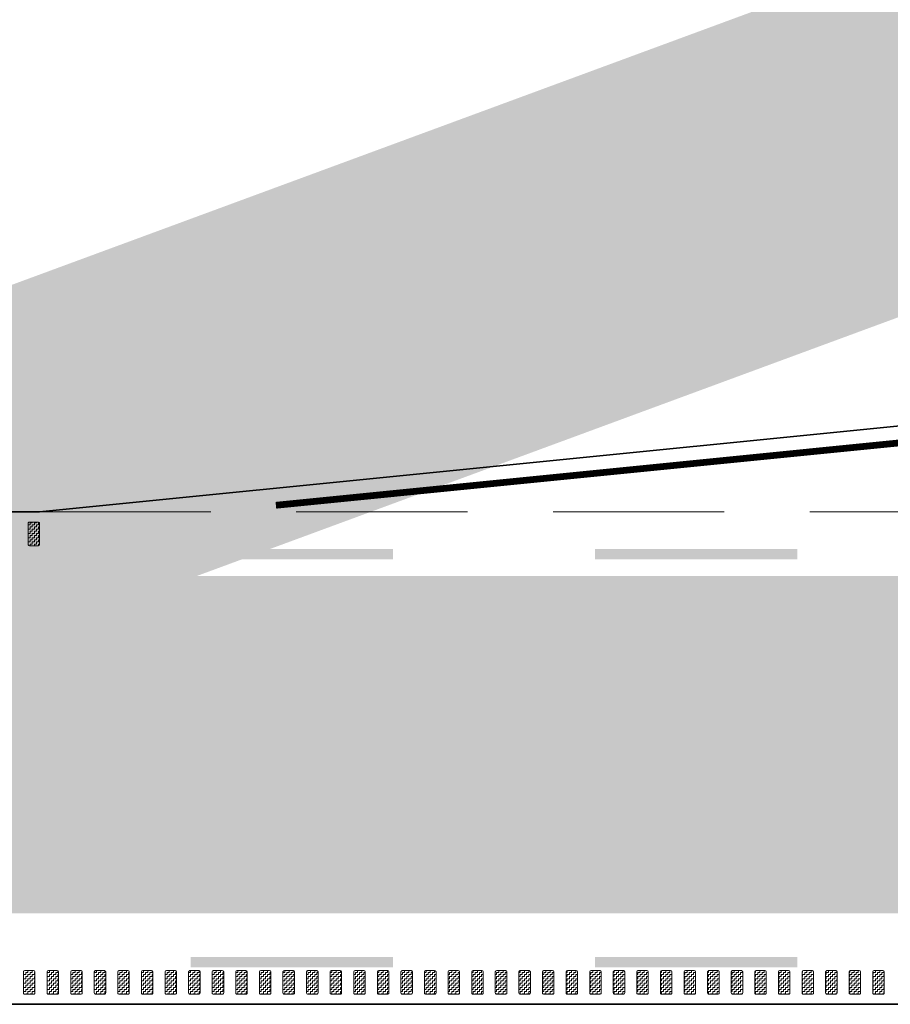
# Model space of a CAD drawing. Header units: metres. Extents: x -699 to 2316, y -1199 to 781.
# Tile 402 of 593: x 769 to 782, y -226 to -211. Entities that reach past the tile are written whole.
import ezdxf

# ---------------------------------------------------------------- set-up
doc = ezdxf.new("R2010")
doc.units = ezdxf.units.M
for name, pattern in [('HIDDENX2', [19.05, 12.7, -6.35]), ('VW-3-3_STREEP', [6, 3, -3]), ('VW-9-3_STREEP', [12, 9, -3])]:
    doc.linetypes.add(name, pattern=pattern)
for name, color, linetype, lineweight in [('N-WA-VW-MARKERING_DYNAMISCH-G', 7, 'Continuous', 35), ('N-WE-VH-KANTVERHARDING-G', 210, 'Continuous', 35), ('N-WE-VW-MARKERING_LANGS_STREEP_33-G', 7, 'VW-3-3_STREEP', 13), ('N-WE-VW-MARKERING_LANGS_STREEP_93-G', 7, 'VW-9-3_STREEP', 13), ('N-WE-VW-MARKERING_LANGS_STREEP_DOORGETROKKEN-G', 7, 'Continuous', 13)]:
    doc.layers.add(name, color=color, linetype=linetype, lineweight=lineweight)
doc.layers.add('X-XX-AL-TEKENBLAD_VIEWPORT-G', color=7, linetype='Continuous', lineweight=18, plot=False)
pattern_1 = [(180, (0, 63.882073), (-0.03175, -0.03175), [0.03175, -0.03175]), (270, (-0.03175, 63.882073), (0.03175, -0.03175), [0.03175, -0.03175])]

msp = doc.modelspace()

# ---------------------------------------------------------------- hatches: boundary and pattern name
at = {"layer": 'N-WA-VW-MARKERING_DYNAMISCH-G', "lineweight": 9}
h = msp.add_hatch(dxfattribs=at)
h.set_pattern_fill('ZIGZAG', color=8, scale=0.01, angle=180, style=0)
h.set_pattern_definition(pattern_1)
edge = h.paths.add_edge_path()
edge.add_line((769.4188, -219.1294), (769.5488, -219.1294))
edge.add_arc((769.5488, -219.1094), 0.02, 270, 360)
edge.add_line((769.5688, -219.1094), (769.5688, -218.7994))
edge.add_arc((769.5488, -218.7994), 0.02, 0, 90)
edge.add_line((769.5488, -218.7794), (769.4188, -218.7794))
edge.add_arc((769.4188, -218.7994), 0.02, 90, 180)
edge.add_line((769.3988, -218.7994), (769.3988, -219.1094))
edge.add_arc((769.4188, -219.1094), 0.02, 180, 270)
h = msp.add_hatch(dxfattribs=at)
h.set_pattern_fill('ZIGZAG', color=8, scale=0.01, angle=180, style=0)
h.set_pattern_definition(pattern_1)
edge = h.paths.add_edge_path()
edge.add_line((769.3517, -225.4294), (769.4817, -225.4294))
edge.add_arc((769.4817, -225.4494), 0.02, 0, 90, ccw=False)
edge.add_line((769.5017, -225.4494), (769.5017, -225.7594))
edge.add_arc((769.4817, -225.7594), 0.02, 270, 360, ccw=False)
edge.add_line((769.4817, -225.7794), (769.3517, -225.7794))
edge.add_arc((769.3517, -225.7594), 0.02, 180, 270, ccw=False)
edge.add_line((769.3317, -225.7594), (769.3317, -225.4494))
edge.add_arc((769.3517, -225.4494), 0.02, 90, 180, ccw=False)
h = msp.add_hatch(dxfattribs=at)
h.set_pattern_fill('ZIGZAG', color=8, scale=0.01, angle=180, style=0)
h.set_pattern_definition(pattern_1)
edge = h.paths.add_edge_path()
edge.add_line((769.7017, -225.4294), (769.8317, -225.4294))
edge.add_arc((769.8317, -225.4494), 0.02, 0, 90, ccw=False)
edge.add_line((769.8517, -225.4494), (769.8517, -225.7594))
edge.add_arc((769.8317, -225.7594), 0.02, 270, 360, ccw=False)
edge.add_line((769.8317, -225.7794), (769.7017, -225.7794))
edge.add_arc((769.7017, -225.7594), 0.02, 180, 270, ccw=False)
edge.add_line((769.6817, -225.7594), (769.6817, -225.4494))
edge.add_arc((769.7017, -225.4494), 0.02, 90, 180, ccw=False)
h = msp.add_hatch(dxfattribs=at)
h.set_pattern_fill('ZIGZAG', color=8, scale=0.01, angle=180, style=0)
h.set_pattern_definition(pattern_1)
edge = h.paths.add_edge_path()
edge.add_line((770.0517, -225.4294), (770.1817, -225.4294))
edge.add_arc((770.1817, -225.4494), 0.02, 0, 90, ccw=False)
edge.add_line((770.2017, -225.4494), (770.2017, -225.7594))
edge.add_arc((770.1817, -225.7594), 0.02, 270, 360, ccw=False)
edge.add_line((770.1817, -225.7794), (770.0517, -225.7794))
edge.add_arc((770.0517, -225.7594), 0.02, 180, 270, ccw=False)
edge.add_line((770.0317, -225.7594), (770.0317, -225.4494))
edge.add_arc((770.0517, -225.4494), 0.02, 90, 180, ccw=False)
h = msp.add_hatch(dxfattribs=at)
h.set_pattern_fill('ZIGZAG', color=8, scale=0.01, angle=180, style=0)
h.set_pattern_definition(pattern_1)
edge = h.paths.add_edge_path()
edge.add_line((770.4017, -225.4294), (770.5317, -225.4294))
edge.add_arc((770.5317, -225.4494), 0.02, 0, 90, ccw=False)
edge.add_line((770.5517, -225.4494), (770.5517, -225.7594))
edge.add_arc((770.5317, -225.7594), 0.02, 270, 360, ccw=False)
edge.add_line((770.5317, -225.7794), (770.4017, -225.7794))
edge.add_arc((770.4017, -225.7594), 0.02, 180, 270, ccw=False)
edge.add_line((770.3817, -225.7594), (770.3817, -225.4494))
edge.add_arc((770.4017, -225.4494), 0.02, 90, 180, ccw=False)
h = msp.add_hatch(dxfattribs=at)
h.set_pattern_fill('ZIGZAG', color=8, scale=0.01, angle=180, style=0)
h.set_pattern_definition(pattern_1)
edge = h.paths.add_edge_path()
edge.add_line((770.7517, -225.4294), (770.8817, -225.4294))
edge.add_arc((770.8817, -225.4494), 0.02, 0, 90, ccw=False)
edge.add_line((770.9017, -225.4494), (770.9017, -225.7594))
edge.add_arc((770.8817, -225.7594), 0.02, 270, 360, ccw=False)
edge.add_line((770.8817, -225.7794), (770.7517, -225.7794))
edge.add_arc((770.7517, -225.7594), 0.02, 180, 270, ccw=False)
edge.add_line((770.7317, -225.7594), (770.7317, -225.4494))
edge.add_arc((770.7517, -225.4494), 0.02, 90, 180, ccw=False)
h = msp.add_hatch(dxfattribs=at)
h.set_pattern_fill('ZIGZAG', color=8, scale=0.01, angle=180, style=0)
h.set_pattern_definition(pattern_1)
edge = h.paths.add_edge_path()
edge.add_line((771.1017, -225.4294), (771.2317, -225.4294))
edge.add_arc((771.2317, -225.4494), 0.02, 0, 90, ccw=False)
edge.add_line((771.2517, -225.4494), (771.2517, -225.7594))
edge.add_arc((771.2317, -225.7594), 0.02, 270, 360, ccw=False)
edge.add_line((771.2317, -225.7794), (771.1017, -225.7794))
edge.add_arc((771.1017, -225.7594), 0.02, 180, 270, ccw=False)
edge.add_line((771.0817, -225.7594), (771.0817, -225.4494))
edge.add_arc((771.1017, -225.4494), 0.02, 90, 180, ccw=False)
h = msp.add_hatch(dxfattribs=at)
h.set_pattern_fill('ZIGZAG', color=8, scale=0.01, angle=180, style=0)
h.set_pattern_definition(pattern_1)
edge = h.paths.add_edge_path()
edge.add_line((771.4517, -225.4294), (771.5817, -225.4294))
edge.add_arc((771.5817, -225.4494), 0.02, 0, 90, ccw=False)
edge.add_line((771.6017, -225.4494), (771.6017, -225.7594))
edge.add_arc((771.5817, -225.7594), 0.02, 270, 360, ccw=False)
edge.add_line((771.5817, -225.7794), (771.4517, -225.7794))
edge.add_arc((771.4517, -225.7594), 0.02, 180, 270, ccw=False)
edge.add_line((771.4317, -225.7594), (771.4317, -225.4494))
edge.add_arc((771.4517, -225.4494), 0.02, 90, 180, ccw=False)
h = msp.add_hatch(dxfattribs=at)
h.set_pattern_fill('ZIGZAG', color=8, scale=0.01, angle=180, style=0)
h.set_pattern_definition(pattern_1)
edge = h.paths.add_edge_path()
edge.add_line((771.8017, -225.4294), (771.9317, -225.4294))
edge.add_arc((771.9317, -225.4494), 0.02, 0, 90, ccw=False)
edge.add_line((771.9517, -225.4494), (771.9517, -225.7594))
edge.add_arc((771.9317, -225.7594), 0.02, 270, 360, ccw=False)
edge.add_line((771.9317, -225.7794), (771.8017, -225.7794))
edge.add_arc((771.8017, -225.7594), 0.02, 180, 270, ccw=False)
edge.add_line((771.7817, -225.7594), (771.7817, -225.4494))
edge.add_arc((771.8017, -225.4494), 0.02, 90, 180, ccw=False)
h = msp.add_hatch(dxfattribs=at)
h.set_pattern_fill('ZIGZAG', color=8, scale=0.01, angle=180, style=0)
h.set_pattern_definition(pattern_1)
edge = h.paths.add_edge_path()
edge.add_line((772.1517, -225.4294), (772.2817, -225.4294))
edge.add_arc((772.2817, -225.4494), 0.02, 0, 90, ccw=False)
edge.add_line((772.3017, -225.4494), (772.3017, -225.7594))
edge.add_arc((772.2817, -225.7594), 0.02, 270, 360, ccw=False)
edge.add_line((772.2817, -225.7794), (772.1517, -225.7794))
edge.add_arc((772.1517, -225.7594), 0.02, 180, 270, ccw=False)
edge.add_line((772.1317, -225.7594), (772.1317, -225.4494))
edge.add_arc((772.1517, -225.4494), 0.02, 90, 180, ccw=False)
h = msp.add_hatch(dxfattribs=at)
h.set_pattern_fill('ZIGZAG', color=8, scale=0.01, angle=180, style=0)
h.set_pattern_definition(pattern_1)
edge = h.paths.add_edge_path()
edge.add_line((772.5017, -225.4294), (772.6317, -225.4294))
edge.add_arc((772.6317, -225.4494), 0.02, 0, 90, ccw=False)
edge.add_line((772.6517, -225.4494), (772.6517, -225.7594))
edge.add_arc((772.6317, -225.7594), 0.02, 270, 360, ccw=False)
edge.add_line((772.6317, -225.7794), (772.5017, -225.7794))
edge.add_arc((772.5017, -225.7594), 0.02, 180, 270, ccw=False)
edge.add_line((772.4817, -225.7594), (772.4817, -225.4494))
edge.add_arc((772.5017, -225.4494), 0.02, 90, 180, ccw=False)
h = msp.add_hatch(dxfattribs=at)
h.set_pattern_fill('ZIGZAG', color=8, scale=0.01, angle=180, style=0)
h.set_pattern_definition(pattern_1)
edge = h.paths.add_edge_path()
edge.add_line((772.8517, -225.4294), (772.9817, -225.4294))
edge.add_arc((772.9817, -225.4494), 0.02, 0, 90, ccw=False)
edge.add_line((773.0017, -225.4494), (773.0017, -225.7594))
edge.add_arc((772.9817, -225.7594), 0.02, 270, 360, ccw=False)
edge.add_line((772.9817, -225.7794), (772.8517, -225.7794))
edge.add_arc((772.8517, -225.7594), 0.02, 180, 270, ccw=False)
edge.add_line((772.8317, -225.7594), (772.8317, -225.4494))
edge.add_arc((772.8517, -225.4494), 0.02, 90, 180, ccw=False)
h = msp.add_hatch(dxfattribs=at)
h.set_pattern_fill('ZIGZAG', color=8, scale=0.01, angle=180, style=0)
h.set_pattern_definition(pattern_1)
edge = h.paths.add_edge_path()
edge.add_line((773.2017, -225.4294), (773.3317, -225.4294))
edge.add_arc((773.3317, -225.4494), 0.02, 0, 90, ccw=False)
edge.add_line((773.3517, -225.4494), (773.3517, -225.7594))
edge.add_arc((773.3317, -225.7594), 0.02, 270, 360, ccw=False)
edge.add_line((773.3317, -225.7794), (773.2017, -225.7794))
edge.add_arc((773.2017, -225.7594), 0.02, 180, 270, ccw=False)
edge.add_line((773.1817, -225.7594), (773.1817, -225.4494))
edge.add_arc((773.2017, -225.4494), 0.02, 90, 180, ccw=False)
h = msp.add_hatch(dxfattribs=at)
h.set_pattern_fill('ZIGZAG', color=8, scale=0.01, angle=180, style=0)
h.set_pattern_definition(pattern_1)
edge = h.paths.add_edge_path()
edge.add_line((773.5517, -225.4294), (773.6817, -225.4294))
edge.add_arc((773.6817, -225.4494), 0.02, 0, 90, ccw=False)
edge.add_line((773.7017, -225.4494), (773.7017, -225.7594))
edge.add_arc((773.6817, -225.7594), 0.02, 270, 360, ccw=False)
edge.add_line((773.6817, -225.7794), (773.5517, -225.7794))
edge.add_arc((773.5517, -225.7594), 0.02, 180, 270, ccw=False)
edge.add_line((773.5317, -225.7594), (773.5317, -225.4494))
edge.add_arc((773.5517, -225.4494), 0.02, 90, 180, ccw=False)
h = msp.add_hatch(dxfattribs=at)
h.set_pattern_fill('ZIGZAG', color=8, scale=0.01, angle=180, style=0)
h.set_pattern_definition(pattern_1)
edge = h.paths.add_edge_path()
edge.add_line((773.9017, -225.4294), (774.0317, -225.4294))
edge.add_arc((774.0317, -225.4494), 0.02, 0, 90, ccw=False)
edge.add_line((774.0517, -225.4494), (774.0517, -225.7594))
edge.add_arc((774.0317, -225.7594), 0.02, 270, 360, ccw=False)
edge.add_line((774.0317, -225.7794), (773.9017, -225.7794))
edge.add_arc((773.9017, -225.7594), 0.02, 180, 270, ccw=False)
edge.add_line((773.8817, -225.7594), (773.8817, -225.4494))
edge.add_arc((773.9017, -225.4494), 0.02, 90, 180, ccw=False)
h = msp.add_hatch(dxfattribs=at)
h.set_pattern_fill('ZIGZAG', color=8, scale=0.01, angle=180, style=0)
h.set_pattern_definition(pattern_1)
edge = h.paths.add_edge_path()
edge.add_line((774.2517, -225.4294), (774.3817, -225.4294))
edge.add_arc((774.3817, -225.4494), 0.02, 0, 90, ccw=False)
edge.add_line((774.4017, -225.4494), (774.4017, -225.7594))
edge.add_arc((774.3817, -225.7594), 0.02, 270, 360, ccw=False)
edge.add_line((774.3817, -225.7794), (774.2517, -225.7794))
edge.add_arc((774.2517, -225.7594), 0.02, 180, 270, ccw=False)
edge.add_line((774.2317, -225.7594), (774.2317, -225.4494))
edge.add_arc((774.2517, -225.4494), 0.02, 90, 180, ccw=False)
h = msp.add_hatch(dxfattribs=at)
h.set_pattern_fill('ZIGZAG', color=8, scale=0.01, angle=180, style=0)
h.set_pattern_definition(pattern_1)
edge = h.paths.add_edge_path()
edge.add_line((774.6017, -225.4294), (774.7317, -225.4294))
edge.add_arc((774.7317, -225.4494), 0.02, 0, 90, ccw=False)
edge.add_line((774.7517, -225.4494), (774.7517, -225.7594))
edge.add_arc((774.7317, -225.7594), 0.02, 270, 360, ccw=False)
edge.add_line((774.7317, -225.7794), (774.6017, -225.7794))
edge.add_arc((774.6017, -225.7594), 0.02, 180, 270, ccw=False)
edge.add_line((774.5817, -225.7594), (774.5817, -225.4494))
edge.add_arc((774.6017, -225.4494), 0.02, 90, 180, ccw=False)
h = msp.add_hatch(dxfattribs=at)
h.set_pattern_fill('ZIGZAG', color=8, scale=0.01, angle=180, style=0)
h.set_pattern_definition(pattern_1)
edge = h.paths.add_edge_path()
edge.add_line((774.9517, -225.4294), (775.0817, -225.4294))
edge.add_arc((775.0817, -225.4494), 0.02, 0, 90, ccw=False)
edge.add_line((775.1017, -225.4494), (775.1017, -225.7594))
edge.add_arc((775.0817, -225.7594), 0.02, 270, 360, ccw=False)
edge.add_line((775.0817, -225.7794), (774.9517, -225.7794))
edge.add_arc((774.9517, -225.7594), 0.02, 180, 270, ccw=False)
edge.add_line((774.9317, -225.7594), (774.9317, -225.4494))
edge.add_arc((774.9517, -225.4494), 0.02, 90, 180, ccw=False)
h = msp.add_hatch(dxfattribs=at)
h.set_pattern_fill('ZIGZAG', color=8, scale=0.01, angle=180, style=0)
h.set_pattern_definition(pattern_1)
edge = h.paths.add_edge_path()
edge.add_line((775.3017, -225.4294), (775.4317, -225.4294))
edge.add_arc((775.4317, -225.4494), 0.02, 0, 90, ccw=False)
edge.add_line((775.4517, -225.4494), (775.4517, -225.7594))
edge.add_arc((775.4317, -225.7594), 0.02, 270, 360, ccw=False)
edge.add_line((775.4317, -225.7794), (775.3017, -225.7794))
edge.add_arc((775.3017, -225.7594), 0.02, 180, 270, ccw=False)
edge.add_line((775.2817, -225.7594), (775.2817, -225.4494))
edge.add_arc((775.3017, -225.4494), 0.02, 90, 180, ccw=False)
h = msp.add_hatch(dxfattribs=at)
h.set_pattern_fill('ZIGZAG', color=8, scale=0.01, angle=180, style=0)
h.set_pattern_definition(pattern_1)
edge = h.paths.add_edge_path()
edge.add_line((775.6517, -225.4294), (775.7817, -225.4294))
edge.add_arc((775.7817, -225.4494), 0.02, 0, 90, ccw=False)
edge.add_line((775.8017, -225.4494), (775.8017, -225.7594))
edge.add_arc((775.7817, -225.7594), 0.02, 270, 360, ccw=False)
edge.add_line((775.7817, -225.7794), (775.6517, -225.7794))
edge.add_arc((775.6517, -225.7594), 0.02, 180, 270, ccw=False)
edge.add_line((775.6317, -225.7594), (775.6317, -225.4494))
edge.add_arc((775.6517, -225.4494), 0.02, 90, 180, ccw=False)
h = msp.add_hatch(dxfattribs=at)
h.set_pattern_fill('ZIGZAG', color=8, scale=0.01, angle=180, style=0)
h.set_pattern_definition(pattern_1)
edge = h.paths.add_edge_path()
edge.add_line((776.0017, -225.4294), (776.1317, -225.4294))
edge.add_arc((776.1317, -225.4494), 0.02, 0, 90, ccw=False)
edge.add_line((776.1517, -225.4494), (776.1517, -225.7594))
edge.add_arc((776.1317, -225.7594), 0.02, 270, 360, ccw=False)
edge.add_line((776.1317, -225.7794), (776.0017, -225.7794))
edge.add_arc((776.0017, -225.7594), 0.02, 180, 270, ccw=False)
edge.add_line((775.9817, -225.7594), (775.9817, -225.4494))
edge.add_arc((776.0017, -225.4494), 0.02, 90, 180, ccw=False)
h = msp.add_hatch(dxfattribs=at)
h.set_pattern_fill('ZIGZAG', color=8, scale=0.01, angle=180, style=0)
h.set_pattern_definition(pattern_1)
edge = h.paths.add_edge_path()
edge.add_line((776.3517, -225.4294), (776.4817, -225.4294))
edge.add_arc((776.4817, -225.4494), 0.02, 0, 90, ccw=False)
edge.add_line((776.5017, -225.4494), (776.5017, -225.7594))
edge.add_arc((776.4817, -225.7594), 0.02, 270, 360, ccw=False)
edge.add_line((776.4817, -225.7794), (776.3517, -225.7794))
edge.add_arc((776.3517, -225.7594), 0.02, 180, 270, ccw=False)
edge.add_line((776.3317, -225.7594), (776.3317, -225.4494))
edge.add_arc((776.3517, -225.4494), 0.02, 90, 180, ccw=False)
h = msp.add_hatch(dxfattribs=at)
h.set_pattern_fill('ZIGZAG', color=8, scale=0.01, angle=180, style=0)
h.set_pattern_definition(pattern_1)
edge = h.paths.add_edge_path()
edge.add_line((776.7017, -225.4294), (776.8317, -225.4294))
edge.add_arc((776.8317, -225.4494), 0.02, 0, 90, ccw=False)
edge.add_line((776.8517, -225.4494), (776.8517, -225.7594))
edge.add_arc((776.8317, -225.7594), 0.02, 270, 360, ccw=False)
edge.add_line((776.8317, -225.7794), (776.7017, -225.7794))
edge.add_arc((776.7017, -225.7594), 0.02, 180, 270, ccw=False)
edge.add_line((776.6817, -225.7594), (776.6817, -225.4494))
edge.add_arc((776.7017, -225.4494), 0.02, 90, 180, ccw=False)
h = msp.add_hatch(dxfattribs=at)
h.set_pattern_fill('ZIGZAG', color=8, scale=0.01, angle=180, style=0)
h.set_pattern_definition(pattern_1)
edge = h.paths.add_edge_path()
edge.add_line((777.0517, -225.4294), (777.1817, -225.4294))
edge.add_arc((777.1817, -225.4494), 0.02, 0, 90, ccw=False)
edge.add_line((777.2017, -225.4494), (777.2017, -225.7594))
edge.add_arc((777.1817, -225.7594), 0.02, 270, 360, ccw=False)
edge.add_line((777.1817, -225.7794), (777.0517, -225.7794))
edge.add_arc((777.0517, -225.7594), 0.02, 180, 270, ccw=False)
edge.add_line((777.0317, -225.7594), (777.0317, -225.4494))
edge.add_arc((777.0517, -225.4494), 0.02, 90, 180, ccw=False)
h = msp.add_hatch(dxfattribs=at)
h.set_pattern_fill('ZIGZAG', color=8, scale=0.01, angle=180, style=0)
h.set_pattern_definition(pattern_1)
edge = h.paths.add_edge_path()
edge.add_line((777.4017, -225.4294), (777.5317, -225.4294))
edge.add_arc((777.5317, -225.4494), 0.02, 0, 90, ccw=False)
edge.add_line((777.5517, -225.4494), (777.5517, -225.7594))
edge.add_arc((777.5317, -225.7594), 0.02, 270, 360, ccw=False)
edge.add_line((777.5317, -225.7794), (777.4017, -225.7794))
edge.add_arc((777.4017, -225.7594), 0.02, 180, 270, ccw=False)
edge.add_line((777.3817, -225.7594), (777.3817, -225.4494))
edge.add_arc((777.4017, -225.4494), 0.02, 90, 180, ccw=False)
h = msp.add_hatch(dxfattribs=at)
h.set_pattern_fill('ZIGZAG', color=8, scale=0.01, angle=180, style=0)
h.set_pattern_definition(pattern_1)
edge = h.paths.add_edge_path()
edge.add_line((777.7517, -225.4294), (777.8817, -225.4294))
edge.add_arc((777.8817, -225.4494), 0.02, 0, 90, ccw=False)
edge.add_line((777.9017, -225.4494), (777.9017, -225.7594))
edge.add_arc((777.8817, -225.7594), 0.02, 270, 360, ccw=False)
edge.add_line((777.8817, -225.7794), (777.7517, -225.7794))
edge.add_arc((777.7517, -225.7594), 0.02, 180, 270, ccw=False)
edge.add_line((777.7317, -225.7594), (777.7317, -225.4494))
edge.add_arc((777.7517, -225.4494), 0.02, 90, 180, ccw=False)
h = msp.add_hatch(dxfattribs=at)
h.set_pattern_fill('ZIGZAG', color=8, scale=0.01, angle=180, style=0)
h.set_pattern_definition(pattern_1)
edge = h.paths.add_edge_path()
edge.add_line((778.1017, -225.4294), (778.2317, -225.4294))
edge.add_arc((778.2317, -225.4494), 0.02, 0, 90, ccw=False)
edge.add_line((778.2517, -225.4494), (778.2517, -225.7594))
edge.add_arc((778.2317, -225.7594), 0.02, 270, 360, ccw=False)
edge.add_line((778.2317, -225.7794), (778.1017, -225.7794))
edge.add_arc((778.1017, -225.7594), 0.02, 180, 270, ccw=False)
edge.add_line((778.0817, -225.7594), (778.0817, -225.4494))
edge.add_arc((778.1017, -225.4494), 0.02, 90, 180, ccw=False)
h = msp.add_hatch(dxfattribs=at)
h.set_pattern_fill('ZIGZAG', color=8, scale=0.01, angle=180, style=0)
h.set_pattern_definition(pattern_1)
edge = h.paths.add_edge_path()
edge.add_line((778.4517, -225.4294), (778.5817, -225.4294))
edge.add_arc((778.5817, -225.4494), 0.02, 0, 90, ccw=False)
edge.add_line((778.6017, -225.4494), (778.6017, -225.7594))
edge.add_arc((778.5817, -225.7594), 0.02, 270, 360, ccw=False)
edge.add_line((778.5817, -225.7794), (778.4517, -225.7794))
edge.add_arc((778.4517, -225.7594), 0.02, 180, 270, ccw=False)
edge.add_line((778.4317, -225.7594), (778.4317, -225.4494))
edge.add_arc((778.4517, -225.4494), 0.02, 90, 180, ccw=False)
h = msp.add_hatch(dxfattribs=at)
h.set_pattern_fill('ZIGZAG', color=8, scale=0.01, angle=180, style=0)
h.set_pattern_definition(pattern_1)
edge = h.paths.add_edge_path()
edge.add_line((778.8017, -225.4294), (778.9317, -225.4294))
edge.add_arc((778.9317, -225.4494), 0.02, 0, 90, ccw=False)
edge.add_line((778.9517, -225.4494), (778.9517, -225.7594))
edge.add_arc((778.9317, -225.7594), 0.02, 270, 360, ccw=False)
edge.add_line((778.9317, -225.7794), (778.8017, -225.7794))
edge.add_arc((778.8017, -225.7594), 0.02, 180, 270, ccw=False)
edge.add_line((778.7817, -225.7594), (778.7817, -225.4494))
edge.add_arc((778.8017, -225.4494), 0.02, 90, 180, ccw=False)
h = msp.add_hatch(dxfattribs=at)
h.set_pattern_fill('ZIGZAG', color=8, scale=0.01, angle=180, style=0)
h.set_pattern_definition(pattern_1)
edge = h.paths.add_edge_path()
edge.add_line((779.1517, -225.4294), (779.2817, -225.4294))
edge.add_arc((779.2817, -225.4494), 0.02, 0, 90, ccw=False)
edge.add_line((779.3017, -225.4494), (779.3017, -225.7594))
edge.add_arc((779.2817, -225.7594), 0.02, 270, 360, ccw=False)
edge.add_line((779.2817, -225.7794), (779.1517, -225.7794))
edge.add_arc((779.1517, -225.7594), 0.02, 180, 270, ccw=False)
edge.add_line((779.1317, -225.7594), (779.1317, -225.4494))
edge.add_arc((779.1517, -225.4494), 0.02, 90, 180, ccw=False)
h = msp.add_hatch(dxfattribs=at)
h.set_pattern_fill('ZIGZAG', color=8, scale=0.01, angle=180, style=0)
h.set_pattern_definition(pattern_1)
edge = h.paths.add_edge_path()
edge.add_line((779.5017, -225.4294), (779.6317, -225.4294))
edge.add_arc((779.6317, -225.4494), 0.02, 0, 90, ccw=False)
edge.add_line((779.6517, -225.4494), (779.6517, -225.7594))
edge.add_arc((779.6317, -225.7594), 0.02, 270, 360, ccw=False)
edge.add_line((779.6317, -225.7794), (779.5017, -225.7794))
edge.add_arc((779.5017, -225.7594), 0.02, 180, 270, ccw=False)
edge.add_line((779.4817, -225.7594), (779.4817, -225.4494))
edge.add_arc((779.5017, -225.4494), 0.02, 90, 180, ccw=False)
h = msp.add_hatch(dxfattribs=at)
h.set_pattern_fill('ZIGZAG', color=8, scale=0.01, angle=180, style=0)
h.set_pattern_definition(pattern_1)
edge = h.paths.add_edge_path()
edge.add_line((779.8517, -225.4294), (779.9817, -225.4294))
edge.add_arc((779.9817, -225.4494), 0.02, 0, 90, ccw=False)
edge.add_line((780.0017, -225.4494), (780.0017, -225.7594))
edge.add_arc((779.9817, -225.7594), 0.02, 270, 360, ccw=False)
edge.add_line((779.9817, -225.7794), (779.8517, -225.7794))
edge.add_arc((779.8517, -225.7594), 0.02, 180, 270, ccw=False)
edge.add_line((779.8317, -225.7594), (779.8317, -225.4494))
edge.add_arc((779.8517, -225.4494), 0.02, 90, 180, ccw=False)
h = msp.add_hatch(dxfattribs=at)
h.set_pattern_fill('ZIGZAG', color=8, scale=0.01, angle=180, style=0)
h.set_pattern_definition(pattern_1)
edge = h.paths.add_edge_path()
edge.add_line((780.2017, -225.4294), (780.3317, -225.4294))
edge.add_arc((780.3317, -225.4494), 0.02, 0, 90, ccw=False)
edge.add_line((780.3517, -225.4494), (780.3517, -225.7594))
edge.add_arc((780.3317, -225.7594), 0.02, 270, 360, ccw=False)
edge.add_line((780.3317, -225.7794), (780.2017, -225.7794))
edge.add_arc((780.2017, -225.7594), 0.02, 180, 270, ccw=False)
edge.add_line((780.1817, -225.7594), (780.1817, -225.4494))
edge.add_arc((780.2017, -225.4494), 0.02, 90, 180, ccw=False)
h = msp.add_hatch(dxfattribs=at)
h.set_pattern_fill('ZIGZAG', color=8, scale=0.01, angle=180, style=0)
h.set_pattern_definition(pattern_1)
edge = h.paths.add_edge_path()
edge.add_line((780.5517, -225.4294), (780.6817, -225.4294))
edge.add_arc((780.6817, -225.4494), 0.02, 0, 90, ccw=False)
edge.add_line((780.7017, -225.4494), (780.7017, -225.7594))
edge.add_arc((780.6817, -225.7594), 0.02, 270, 360, ccw=False)
edge.add_line((780.6817, -225.7794), (780.5517, -225.7794))
edge.add_arc((780.5517, -225.7594), 0.02, 180, 270, ccw=False)
edge.add_line((780.5317, -225.7594), (780.5317, -225.4494))
edge.add_arc((780.5517, -225.4494), 0.02, 90, 180, ccw=False)
h = msp.add_hatch(dxfattribs=at)
h.set_pattern_fill('ZIGZAG', color=8, scale=0.01, angle=180, style=0)
h.set_pattern_definition(pattern_1)
edge = h.paths.add_edge_path()
edge.add_line((780.9017, -225.4294), (781.0317, -225.4294))
edge.add_arc((781.0317, -225.4494), 0.02, 0, 90, ccw=False)
edge.add_line((781.0517, -225.4494), (781.0517, -225.7594))
edge.add_arc((781.0317, -225.7594), 0.02, 270, 360, ccw=False)
edge.add_line((781.0317, -225.7794), (780.9017, -225.7794))
edge.add_arc((780.9017, -225.7594), 0.02, 180, 270, ccw=False)
edge.add_line((780.8817, -225.7594), (780.8817, -225.4494))
edge.add_arc((780.9017, -225.4494), 0.02, 90, 180, ccw=False)
h = msp.add_hatch(dxfattribs=at)
h.set_pattern_fill('ZIGZAG', color=8, scale=0.01, angle=180, style=0)
h.set_pattern_definition(pattern_1)
edge = h.paths.add_edge_path()
edge.add_line((781.2517, -225.4294), (781.3817, -225.4294))
edge.add_arc((781.3817, -225.4494), 0.02, 0, 90, ccw=False)
edge.add_line((781.4017, -225.4494), (781.4017, -225.7594))
edge.add_arc((781.3817, -225.7594), 0.02, 270, 360, ccw=False)
edge.add_line((781.3817, -225.7794), (781.2517, -225.7794))
edge.add_arc((781.2517, -225.7594), 0.02, 180, 270, ccw=False)
edge.add_line((781.2317, -225.7594), (781.2317, -225.4494))
edge.add_arc((781.2517, -225.4494), 0.02, 90, 180, ccw=False)
h = msp.add_hatch(dxfattribs=at)
h.set_pattern_fill('ZIGZAG', color=8, scale=0.01, angle=180, style=0)
h.set_pattern_definition(pattern_1)
edge = h.paths.add_edge_path()
edge.add_line((781.6017, -225.4294), (781.7317, -225.4294))
edge.add_arc((781.7317, -225.4494), 0.02, 0, 90, ccw=False)
edge.add_line((781.7517, -225.4494), (781.7517, -225.7594))
edge.add_arc((781.7317, -225.7594), 0.02, 270, 360, ccw=False)
edge.add_line((781.7317, -225.7794), (781.6017, -225.7794))
edge.add_arc((781.6017, -225.7594), 0.02, 180, 270, ccw=False)
edge.add_line((781.5817, -225.7594), (781.5817, -225.4494))
edge.add_arc((781.6017, -225.4494), 0.02, 90, 180, ccw=False)
h = msp.add_hatch(dxfattribs=at)
h.set_pattern_fill('ZIGZAG', color=8, scale=0.01, angle=180, style=0)
h.set_pattern_definition(pattern_1)
edge = h.paths.add_edge_path()
edge.add_line((781.9517, -225.4294), (782.0817, -225.4294))
edge.add_arc((782.0817, -225.4494), 0.02, 0, 90, ccw=False)
edge.add_line((782.1017, -225.4494), (782.1017, -225.7594))
edge.add_arc((782.0817, -225.7594), 0.02, 270, 360, ccw=False)
edge.add_line((782.0817, -225.7794), (781.9517, -225.7794))
edge.add_arc((781.9517, -225.7594), 0.02, 180, 270, ccw=False)
edge.add_line((781.9317, -225.7594), (781.9317, -225.4494))
edge.add_arc((781.9517, -225.4494), 0.02, 90, 180, ccw=False)

# ---------------------------------------------------------------- linework, layer by layer
at = {"layer": 'N-WA-VW-MARKERING_DYNAMISCH-G', "color": 8, "lineweight": 9}
for points in [[(769.4188, -219.1294), (769.5488, -219.1294, 0.4142136), (769.5688, -219.1094), (769.5688, -218.7994, 0.4142136), (769.5488, -218.7794), (769.4188, -218.7794, 0.4142136), (769.3988, -218.7994), (769.3988, -219.1094, 0.4142136)], [(769.3517, -225.4294), (769.4817, -225.4294, -0.4142136), (769.5017, -225.4494), (769.5017, -225.7594, -0.4142136), (769.4817, -225.7794), (769.3517, -225.7794, -0.4142136), (769.3317, -225.7594), (769.3317, -225.4494, -0.4142136)], [(769.7017, -225.4294), (769.8317, -225.4294, -0.4142136), (769.8517, -225.4494), (769.8517, -225.7594, -0.4142136), (769.8317, -225.7794), (769.7017, -225.7794, -0.4142136), (769.6817, -225.7594), (769.6817, -225.4494, -0.4142136)], [(770.0517, -225.4294), (770.1817, -225.4294, -0.4142136), (770.2017, -225.4494), (770.2017, -225.7594, -0.4142136), (770.1817, -225.7794), (770.0517, -225.7794, -0.4142136), (770.0317, -225.7594), (770.0317, -225.4494, -0.4142136)], [(770.4017, -225.4294), (770.5317, -225.4294, -0.4142136), (770.5517, -225.4494), (770.5517, -225.7594, -0.4142136), (770.5317, -225.7794), (770.4017, -225.7794, -0.4142136), (770.3817, -225.7594), (770.3817, -225.4494, -0.4142136)], [(770.7517, -225.4294), (770.8817, -225.4294, -0.4142136), (770.9017, -225.4494), (770.9017, -225.7594, -0.4142136), (770.8817, -225.7794), (770.7517, -225.7794, -0.4142136), (770.7317, -225.7594), (770.7317, -225.4494, -0.4142136)], [(771.1017, -225.4294), (771.2317, -225.4294, -0.4142136), (771.2517, -225.4494), (771.2517, -225.7594, -0.4142136), (771.2317, -225.7794), (771.1017, -225.7794, -0.4142136), (771.0817, -225.7594), (771.0817, -225.4494, -0.4142136)], [(771.4517, -225.4294), (771.5817, -225.4294, -0.4142136), (771.6017, -225.4494), (771.6017, -225.7594, -0.4142136), (771.5817, -225.7794), (771.4517, -225.7794, -0.4142136), (771.4317, -225.7594), (771.4317, -225.4494, -0.4142136)], [(771.8017, -225.4294), (771.9317, -225.4294, -0.4142136), (771.9517, -225.4494), (771.9517, -225.7594, -0.4142136), (771.9317, -225.7794), (771.8017, -225.7794, -0.4142136), (771.7817, -225.7594), (771.7817, -225.4494, -0.4142136)], [(772.1517, -225.4294), (772.2817, -225.4294, -0.4142136), (772.3017, -225.4494), (772.3017, -225.7594, -0.4142136), (772.2817, -225.7794), (772.1517, -225.7794, -0.4142136), (772.1317, -225.7594), (772.1317, -225.4494, -0.4142136)], [(772.5017, -225.4294), (772.6317, -225.4294, -0.4142136), (772.6517, -225.4494), (772.6517, -225.7594, -0.4142136), (772.6317, -225.7794), (772.5017, -225.7794, -0.4142136), (772.4817, -225.7594), (772.4817, -225.4494, -0.4142136)], [(772.8517, -225.4294), (772.9817, -225.4294, -0.4142136), (773.0017, -225.4494), (773.0017, -225.7594, -0.4142136), (772.9817, -225.7794), (772.8517, -225.7794, -0.4142136), (772.8317, -225.7594), (772.8317, -225.4494, -0.4142136)], [(773.2017, -225.4294), (773.3317, -225.4294, -0.4142136), (773.3517, -225.4494), (773.3517, -225.7594, -0.4142136), (773.3317, -225.7794), (773.2017, -225.7794, -0.4142136), (773.1817, -225.7594), (773.1817, -225.4494, -0.4142136)], [(773.5517, -225.4294), (773.6817, -225.4294, -0.4142136), (773.7017, -225.4494), (773.7017, -225.7594, -0.4142136), (773.6817, -225.7794), (773.5517, -225.7794, -0.4142136), (773.5317, -225.7594), (773.5317, -225.4494, -0.4142136)], [(773.9017, -225.4294), (774.0317, -225.4294, -0.4142136), (774.0517, -225.4494), (774.0517, -225.7594, -0.4142136), (774.0317, -225.7794), (773.9017, -225.7794, -0.4142136), (773.8817, -225.7594), (773.8817, -225.4494, -0.4142136)], [(774.2517, -225.4294), (774.3817, -225.4294, -0.4142136), (774.4017, -225.4494), (774.4017, -225.7594, -0.4142136), (774.3817, -225.7794), (774.2517, -225.7794, -0.4142136), (774.2317, -225.7594), (774.2317, -225.4494, -0.4142136)], [(774.6017, -225.4294), (774.7317, -225.4294, -0.4142136), (774.7517, -225.4494), (774.7517, -225.7594, -0.4142136), (774.7317, -225.7794), (774.6017, -225.7794, -0.4142136), (774.5817, -225.7594), (774.5817, -225.4494, -0.4142136)], [(774.9517, -225.4294), (775.0817, -225.4294, -0.4142136), (775.1017, -225.4494), (775.1017, -225.7594, -0.4142136), (775.0817, -225.7794), (774.9517, -225.7794, -0.4142136), (774.9317, -225.7594), (774.9317, -225.4494, -0.4142136)], [(775.3017, -225.4294), (775.4317, -225.4294, -0.4142136), (775.4517, -225.4494), (775.4517, -225.7594, -0.4142136), (775.4317, -225.7794), (775.3017, -225.7794, -0.4142136), (775.2817, -225.7594), (775.2817, -225.4494, -0.4142136)], [(775.6517, -225.4294), (775.7817, -225.4294, -0.4142136), (775.8017, -225.4494), (775.8017, -225.7594, -0.4142136), (775.7817, -225.7794), (775.6517, -225.7794, -0.4142136), (775.6317, -225.7594), (775.6317, -225.4494, -0.4142136)], [(776.0017, -225.4294), (776.1317, -225.4294, -0.4142136), (776.1517, -225.4494), (776.1517, -225.7594, -0.4142136), (776.1317, -225.7794), (776.0017, -225.7794, -0.4142136), (775.9817, -225.7594), (775.9817, -225.4494, -0.4142136)], [(776.3517, -225.4294), (776.4817, -225.4294, -0.4142136), (776.5017, -225.4494), (776.5017, -225.7594, -0.4142136), (776.4817, -225.7794), (776.3517, -225.7794, -0.4142136), (776.3317, -225.7594), (776.3317, -225.4494, -0.4142136)], [(776.7017, -225.4294), (776.8317, -225.4294, -0.4142136), (776.8517, -225.4494), (776.8517, -225.7594, -0.4142136), (776.8317, -225.7794), (776.7017, -225.7794, -0.4142136), (776.6817, -225.7594), (776.6817, -225.4494, -0.4142136)], [(777.0517, -225.4294), (777.1817, -225.4294, -0.4142136), (777.2017, -225.4494), (777.2017, -225.7594, -0.4142136), (777.1817, -225.7794), (777.0517, -225.7794, -0.4142136), (777.0317, -225.7594), (777.0317, -225.4494, -0.4142136)], [(777.4017, -225.4294), (777.5317, -225.4294, -0.4142136), (777.5517, -225.4494), (777.5517, -225.7594, -0.4142136), (777.5317, -225.7794), (777.4017, -225.7794, -0.4142136), (777.3817, -225.7594), (777.3817, -225.4494, -0.4142136)], [(777.7517, -225.4294), (777.8817, -225.4294, -0.4142136), (777.9017, -225.4494), (777.9017, -225.7594, -0.4142136), (777.8817, -225.7794), (777.7517, -225.7794, -0.4142136), (777.7317, -225.7594), (777.7317, -225.4494, -0.4142136)], [(778.1017, -225.4294), (778.2317, -225.4294, -0.4142136), (778.2517, -225.4494), (778.2517, -225.7594, -0.4142136), (778.2317, -225.7794), (778.1017, -225.7794, -0.4142136), (778.0817, -225.7594), (778.0817, -225.4494, -0.4142136)], [(778.4517, -225.4294), (778.5817, -225.4294, -0.4142136), (778.6017, -225.4494), (778.6017, -225.7594, -0.4142136), (778.5817, -225.7794), (778.4517, -225.7794, -0.4142136), (778.4317, -225.7594), (778.4317, -225.4494, -0.4142136)], [(778.8017, -225.4294), (778.9317, -225.4294, -0.4142136), (778.9517, -225.4494), (778.9517, -225.7594, -0.4142136), (778.9317, -225.7794), (778.8017, -225.7794, -0.4142136), (778.7817, -225.7594), (778.7817, -225.4494, -0.4142136)], [(779.1517, -225.4294), (779.2817, -225.4294, -0.4142136), (779.3017, -225.4494), (779.3017, -225.7594, -0.4142136), (779.2817, -225.7794), (779.1517, -225.7794, -0.4142136), (779.1317, -225.7594), (779.1317, -225.4494, -0.4142136)], [(779.5017, -225.4294), (779.6317, -225.4294, -0.4142136), (779.6517, -225.4494), (779.6517, -225.7594, -0.4142136), (779.6317, -225.7794), (779.5017, -225.7794, -0.4142136), (779.4817, -225.7594), (779.4817, -225.4494, -0.4142136)], [(779.8517, -225.4294), (779.9817, -225.4294, -0.4142136), (780.0017, -225.4494), (780.0017, -225.7594, -0.4142136), (779.9817, -225.7794), (779.8517, -225.7794, -0.4142136), (779.8317, -225.7594), (779.8317, -225.4494, -0.4142136)], [(780.2017, -225.4294), (780.3317, -225.4294, -0.4142136), (780.3517, -225.4494), (780.3517, -225.7594, -0.4142136), (780.3317, -225.7794), (780.2017, -225.7794, -0.4142136), (780.1817, -225.7594), (780.1817, -225.4494, -0.4142136)], [(780.5517, -225.4294), (780.6817, -225.4294, -0.4142136), (780.7017, -225.4494), (780.7017, -225.7594, -0.4142136), (780.6817, -225.7794), (780.5517, -225.7794, -0.4142136), (780.5317, -225.7594), (780.5317, -225.4494, -0.4142136)], [(780.9017, -225.4294), (781.0317, -225.4294, -0.4142136), (781.0517, -225.4494), (781.0517, -225.7594, -0.4142136), (781.0317, -225.7794), (780.9017, -225.7794, -0.4142136), (780.8817, -225.7594), (780.8817, -225.4494, -0.4142136)], [(781.2517, -225.4294), (781.3817, -225.4294, -0.4142136), (781.4017, -225.4494), (781.4017, -225.7594, -0.4142136), (781.3817, -225.7794), (781.2517, -225.7794, -0.4142136), (781.2317, -225.7594), (781.2317, -225.4494, -0.4142136)], [(781.6017, -225.4294), (781.7317, -225.4294, -0.4142136), (781.7517, -225.4494), (781.7517, -225.7594, -0.4142136), (781.7317, -225.7794), (781.6017, -225.7794, -0.4142136), (781.5817, -225.7594), (781.5817, -225.4494, -0.4142136)], [(781.9517, -225.4294), (782.0817, -225.4294, -0.4142136), (782.1017, -225.4494), (782.1017, -225.7594, -0.4142136), (782.0817, -225.7794), (781.9517, -225.7794, -0.4142136), (781.9317, -225.7594), (781.9317, -225.4494, -0.4142136)]]:
    msp.add_lwpolyline(points, format="xyb", close=True, dxfattribs=at)
at = {"layer": 'N-WE-VH-KANTVERHARDING-G'}
for p, q in [((797.0688, -215.8794), (769.5688, -218.6294)), ((758.069, -218.6294), (769.5688, -218.6294)), ((758.069, -225.9294), (853.2321, -225.9294))]:
    msp.add_line(p, q, dxfattribs=at)
at = {"layer": 'N-WE-VH-KANTVERHARDING-G', "color": 8, "linetype": 'HIDDENX2', "lineweight": 5, "ltscale": 0.2}
msp.add_line((769.5688, -218.6294), (843.0688, -218.6294), dxfattribs=at)
at = {"layer": 'N-WE-VW-MARKERING_LANGS_STREEP_33-G', "color": 253, "linetype": 'Continuous'}
for points in [[(771.8116, -219.1794), (774.8116, -219.1794), (771.8116, -219.3294), (774.8116, -219.3294)], [(777.8116, -219.1794), (780.8116, -219.1794), (777.8116, -219.3294), (780.8116, -219.3294)], [(771.8116, -225.3794), (774.8116, -225.3794), (771.8116, -225.2294), (774.8116, -225.2294)], [(777.8116, -225.3794), (780.8116, -225.3794), (777.8116, -225.2294), (780.8116, -225.2294)]]:
    msp.add_solid(points, dxfattribs=at)
at = {"layer": 'N-WE-VW-MARKERING_LANGS_STREEP_93-G', "color": 253, "linetype": 'Continuous'}
for points in [[(771.8116, -222.0794), (780.8116, -222.0794), (771.8116, -222.1794), (780.8116, -222.1794)], [(771.8116, -222.4794), (780.8116, -222.4794), (771.8116, -222.3794), (780.8116, -222.3794)]]:
    msp.add_solid(points, dxfattribs=at)
at = {"layer": 'N-WE-VW-MARKERING_LANGS_STREEP_DOORGETROKKEN-G', "color": 253, "const_width": 0.1}
msp.add_lwpolyline([(799.0688, -216.1294), (797.0812, -216.1294), (773.0763, -218.5299)], dxfattribs=at)
at = {"layer": 'X-XX-AL-TEKENBLAD_VIEWPORT-G', "color": 3, "const_width": 5}
msp.add_lwpolyline([(758.069, -222.0135), (853.2321, -186.9347)], dxfattribs=at)
msp.add_lwpolyline([(758.069, -186.9347), (852.8116, -186.9347), (852.8116, -222.0794), (758.069, -222.0794)], close=True, dxfattribs=at)

doc.saveas('drawing.dxf')
